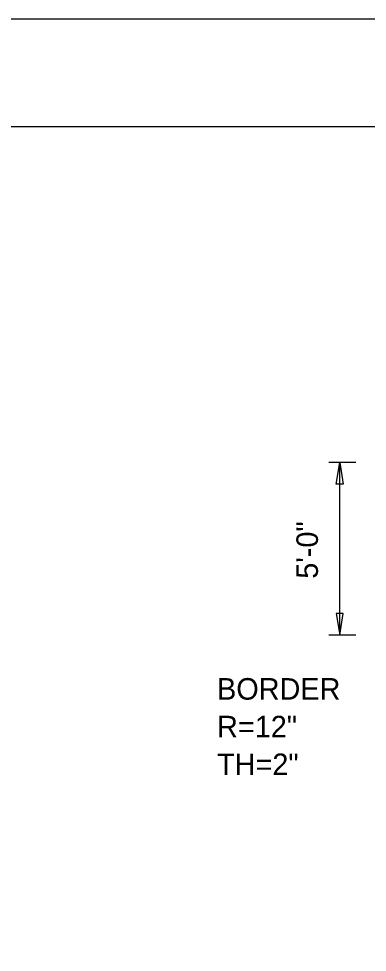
# Model space of a CAD drawing. Extents: x 1806251 to 1809821, y 414895 to 422886.
# Drawn here: x 1809675.736 to 1809676.949, y 415130.976 to 415134.226 of the extents above; entities that cross this region are included whole.
import ezdxf

# ---------------------------------------------------------------- set-up
doc = ezdxf.new("R2010")
doc.units = 0
doc.layers.add('GSDIMS', color=7, linetype='Continuous')
doc.layers.add('GSSHT', color=7, linetype='Continuous')

msp = doc.modelspace()

# ---------------------------------------------------------------- linework, layer by layer
at = {"layer": 'GSDIMS'}
for p, q in [((1809676.9088, 415132.6806), (1809676.8151, 415132.6806)), ((1809676.8526, 415132.0806), (1809676.8526, 415132.6806)), ((1809676.9088, 415132.0806), (1809676.8151, 415132.0806))]:
    msp.add_line(p, q, dxfattribs=at)
for points in [[(1809676.8526, 415132.6806), (1809676.8651, 415132.6056), (1809676.8401, 415132.6056)], [(1809676.8526, 415132.0806), (1809676.8651, 415132.1556), (1809676.8401, 415132.1556)]]:
    msp.add_lwpolyline(points, close=True, dxfattribs=at)
at = {"layer": 'GSSHT'}
msp.add_line((1809672.1349, 415134.2262), (1809684.8891, 415134.2262), dxfattribs=at)
msp.add_lwpolyline([(1809672.634, 415133.8512), (1809684.6381, 415133.8512), (1809684.6381, 415126.3475), (1809672.634, 415126.3475)], close=True, dxfattribs=at)

# ---------------------------------------------------------------- texts
at = {"layer": 'GSDIMS'}
msp.add_text('5\'-0"', height=0.075, rotation=90, dxfattribs=at).set_placement((1809676.777, 415132.2766))
for s, p in [('BORDER', (1809676.4261, 415131.8556)), ('R=12"', (1809676.4261, 415131.7243)), ('TH=2"', (1809676.4261, 415131.5931))]:
    msp.add_text(s, height=0.075, dxfattribs=at).set_placement(p)

doc.saveas('drawing.dxf')
